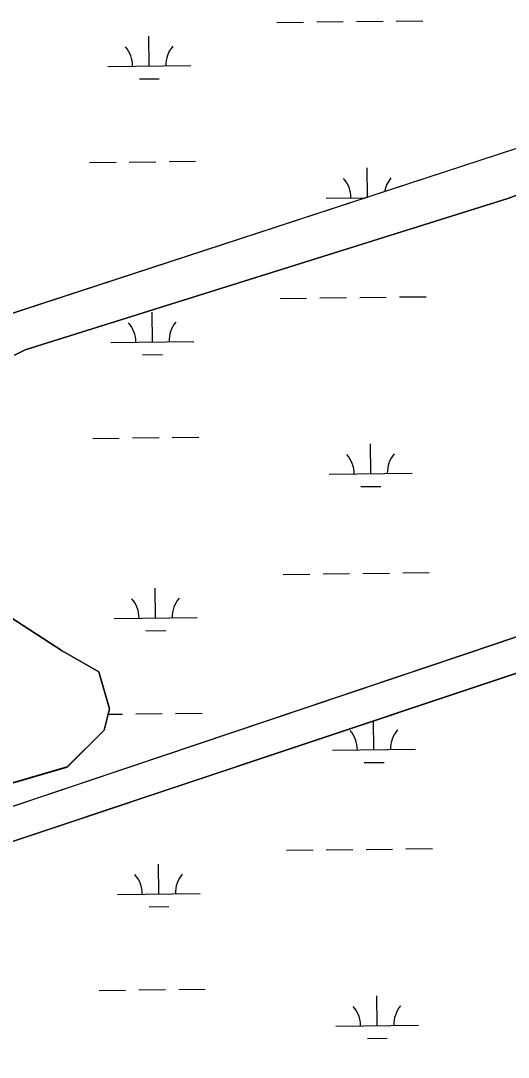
# Model space of a CAD drawing. Extents: x 3684037 to 3722149, y 433263 to 459021.
# Drawn here: x 3699076 to 3699664, y 442768 to 444018 of the extents above; entities that cross this region are included whole.
import ezdxf

# ---------------------------------------------------------------- set-up
doc = ezdxf.new("R2010")
doc.units = 0
doc.layers.add('V-TOPO-SHOR', color=7, linetype='Continuous')
doc.layers.add('V-WETL-SWMP', color=7, linetype='Continuous')

msp = doc.modelspace()

# ---------------------------------------------------------------- linework, layer by layer
at = {"layer": 'V-TOPO-SHOR'}
for p, q in [((3699663.8408004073, 443803.36434455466), (3699929.60089255, 443903.63904149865)), ((3699742.262079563, 443886.1994264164), (3698988.934997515, 443639.8156962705)), ((3701406.528581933, 443864.40864108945), (3699650.768281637, 443267.1196287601)), ((3699081.668776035, 443621.20742471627), (3699663.8408004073, 443803.36434455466)), ((3699068.9437642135, 443614.8404635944), (3699081.668776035, 443621.20742471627)), ((3698879.6269676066, 442966.296661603), (3700160.505146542, 443393.554073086)), ((3699126.2049946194, 443258.29728376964), (3699018.042481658, 443328.33268190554)), ((3699650.768281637, 443267.1196287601), (3698521.768111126, 442887.82018956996)), ((3699170.741810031, 443232.83089088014), (3699126.2049946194, 443258.29728376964)), ((3699183.4665808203, 443188.2626447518), (3699170.741810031, 443232.83089088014)), ((3699177.1044694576, 443162.7950110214), (3699183.4665808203, 443188.2626447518)), ((3699132.5663226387, 443118.2274939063), (3699177.1044694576, 443162.7950110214)), ((3698585.392356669, 442959.0533819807), (3699132.5663226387, 443118.2274939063))]:
    msp.add_line(p, q, dxfattribs=at)
at = {"layer": 'V-WETL-SWMP'}
for p, q in [((3699385.3908375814, 444015.78146149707), (3699417.3886713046, 444016.1538013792)), ((3699433.387588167, 444016.33997131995), (3699465.3854218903, 444016.7123112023)), ((3699481.384338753, 444016.89848114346), (3699513.3821724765, 444017.27082102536)), ((3699529.3810893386, 444017.4569909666), (3699561.378923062, 444017.8293308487)), ((3699231.399717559, 443963.2441225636), (3699230.9808351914, 443999.241685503)), ((3699181.403102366, 443962.6623414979), (3699281.3963327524, 443963.82590362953)), ((3699219.5800791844, 443947.674539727), (3699243.5784544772, 443947.95379463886)), ((3699159.3398100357, 443846.9657891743), (3699191.33764376, 443847.3381290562)), ((3699207.3365606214, 443847.52429899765), (3699239.3343943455, 443847.89663887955)), ((3699255.3333112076, 443848.0828088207), (3699287.331144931, 443848.4551487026)), ((3699494.691807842, 443805.2580230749), (3699494.2825019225, 443840.43261322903)), ((3699444.7047690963, 443803.85326922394), (3699492.0823606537, 443804.4045742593)), ((3699389.261717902, 443683.12898230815), (3699421.259551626, 443683.5013221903)), ((3699437.2584684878, 443683.687492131), (3699469.256302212, 443684.0598320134)), ((3699485.2552190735, 443684.24600195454), (3699517.253052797, 443684.61834183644)), ((3699533.251969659, 443684.80451177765), (3699565.249803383, 443685.1768516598)), ((3699235.2705978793, 443630.5916433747), (3699234.8517155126, 443666.5892063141)), ((3699185.273982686, 443630.009862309), (3699285.2672130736, 443631.1734244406)), ((3699223.450959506, 443615.02206053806), (3699247.4493347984, 443615.30131544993)), ((3699163.2106903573, 443514.3133099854), (3699195.2085240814, 443514.6856498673)), ((3699211.207440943, 443514.87181980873), (3699243.2052746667, 443515.2441596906)), ((3699259.2041915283, 443515.43032963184), (3699291.2020252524, 443515.80266951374)), ((3699498.5722646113, 443471.78257110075), (3699498.1533822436, 443507.7801340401)), ((3699448.575649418, 443471.200790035), (3699548.568879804, 443472.3643521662)), ((3699486.752626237, 443456.21298826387), (3699510.75100153, 443456.49224317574)), ((3699393.1325982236, 443350.4765031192), (3699425.1304319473, 443350.84884300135)), ((3699441.1293488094, 443351.0350129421), (3699473.127182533, 443351.40735282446)), ((3699489.126099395, 443351.5935227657), (3699521.123933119, 443351.9658626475)), ((3699537.1228499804, 443352.1520325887), (3699569.1206837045, 443352.52437247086)), ((3699239.141478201, 443297.9391641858), (3699238.7225958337, 443333.9367271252)), ((3699189.1448630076, 443297.35738312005), (3699289.138093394, 443298.5209452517)), ((3699227.321839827, 443282.36958134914), (3699251.3202151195, 443282.64883626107)), ((3699181.8501870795, 443181.832684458), (3699199.0794044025, 443182.03317067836)), ((3699215.0783212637, 443182.2193406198), (3699247.0761549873, 443182.5916805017)), ((3699263.07507185, 443182.7778504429), (3699295.072905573, 443183.1501903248)), ((3699502.443144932, 443139.1300919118), (3699502.03819668, 443173.93019645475)), ((3699452.446529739, 443138.5483108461), (3699552.4397601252, 443139.71187297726)), ((3699490.623506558, 443123.56050907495), (3699514.621881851, 443123.8397639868)), ((3699397.0034785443, 443017.8240239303), (3699429.0013122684, 443018.1963638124)), ((3699445.0002291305, 443018.3825337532), (3699476.9980628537, 443018.75487363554)), ((3699492.996979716, 443018.94104357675), (3699524.9948134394, 443019.31338345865)), ((3699540.9937303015, 443019.4995533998), (3699572.991564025, 443019.87189328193)), ((3699243.012358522, 442965.28668499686), (3699242.5934761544, 443001.2842479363)), ((3699193.0157433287, 442964.7049039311), (3699293.008973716, 442965.8684660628)), ((3699231.1927201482, 442949.7171021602), (3699255.191095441, 442949.99635707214)), ((3699218.949201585, 442849.5668614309), (3699250.947035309, 442849.9392013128)), ((3699266.9459521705, 442850.125371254), (3699298.9437858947, 442850.4977111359)), ((3699170.9524509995, 442849.0083516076), (3699202.950284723, 442849.3806914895)), ((3699506.3140252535, 442806.4776127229), (3699505.895142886, 442842.4751756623)), ((3699456.31741006, 442805.89583165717), (3699556.3106404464, 442807.05939378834)), ((3699494.4943868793, 442790.908029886), (3699518.4927621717, 442791.1872847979))]:
    msp.add_line(p, q, dxfattribs=at)
for points in [[(3699929.593, 443903.66500000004), (3699663.8330000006, 443803.38999999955), (3699081.661000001, 443621.23299999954), (3699068.9360000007, 443614.8659999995)], [(3698988.9270000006, 443639.842), (3699742.254, 443886.22599999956)], [(3698521.7630000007, 442887.83699999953), (3699650.763000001, 443267.13699999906), (3701406.5230000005, 443864.427)], [(3700160.500000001, 443393.571), (3698879.622000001, 442966.31299999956), (3698532.803000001, 442844.204), (3698553.575000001, 442831.73199999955), (3698579.0250000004, 442831.732), (3698642.6500000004, 442850.8329999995), (3698744.45, 442895.40199999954), (3698833.5240000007, 442895.40199999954), (3698833.5240000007, 442869.93399999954), (3698820.7990000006, 442838.0989999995), (3698801.7120000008, 442793.53099999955), (3698801.7120000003, 442736.22799999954)], [(3699018.0360000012, 443328.354), (3699126.1990000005, 443258.3169999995), (3699170.7360000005, 443232.8499999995), (3699183.461000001, 443188.28099999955), (3699177.099, 443162.81299999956), (3699132.5610000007, 443118.24499999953), (3698585.3870000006, 442959.07099999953)]]:
    msp.add_lwpolyline(points, dxfattribs=at)
for centre, radius, start, end in [((3699286.6333892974, 443964.3616794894), 35.246287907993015, 139.89486397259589, 181.4385223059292), ((3699176.154996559, 443963.0761077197), 35.24628790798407, 359.8948669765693, 41.43852530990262), ((3699439.45666329, 443804.2670354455), 35.24628790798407, 359.8948669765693, 41.43852530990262), ((3699549.9350560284, 443805.5526072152), 35.246287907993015, 139.89486397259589, 169.47262693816), ((3699180.0258768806, 443630.42362853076), 35.24628790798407, 359.8948669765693, 41.43852530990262), ((3699290.504269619, 443631.70920030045), 35.246287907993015, 139.89486397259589, 181.4385223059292), ((3699443.327543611, 443471.61455625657), 35.24628790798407, 359.8948669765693, 41.43852530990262), ((3699553.80593635, 443472.90012802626), 35.246287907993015, 139.89486397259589, 181.4385223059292), ((3699183.8967572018, 443297.77114934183), 35.24628790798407, 359.8948669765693, 41.43852530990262), ((3699294.37514994, 443299.0567211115), 35.246287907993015, 139.89486397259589, 181.4385223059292), ((3699447.1984239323, 443138.96207706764), 35.24628790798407, 359.8948669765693, 41.43852530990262), ((3699557.676816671, 443140.24764883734), 35.246287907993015, 139.89486397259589, 181.4385223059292), ((3699187.767637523, 442965.1186701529), 35.24628790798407, 359.8948669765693, 41.43852530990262), ((3699298.2460302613, 442966.4042419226), 35.246287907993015, 139.89486397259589, 181.4385223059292), ((3699451.069304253, 442806.3095978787), 35.24628790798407, 359.8948669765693, 41.43852530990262), ((3699561.547696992, 442807.5951696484), 35.246287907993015, 139.89486397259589, 181.4385223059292)]:
    msp.add_arc(centre, radius, start, end, dxfattribs=at)

doc.saveas('drawing.dxf')
